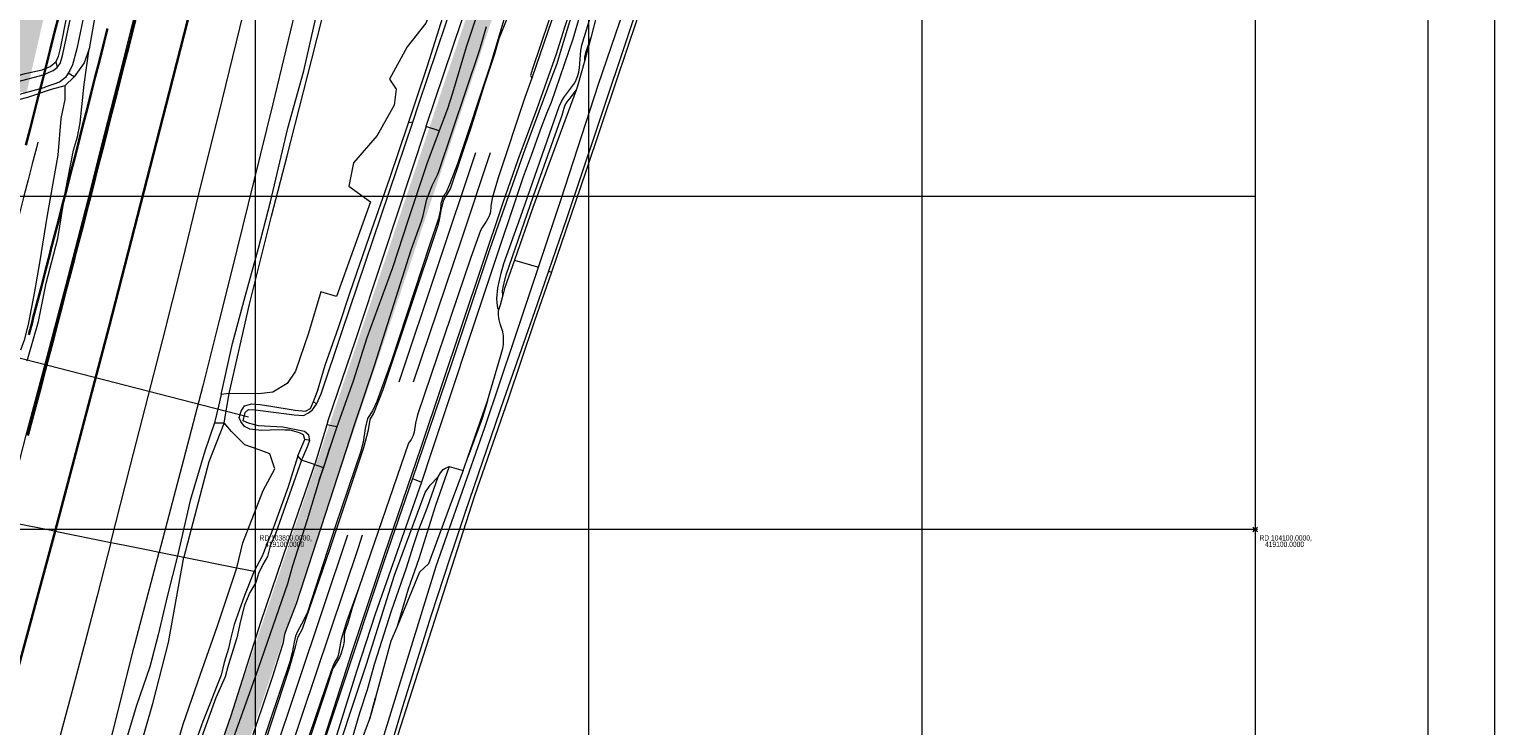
# Model space of a CAD drawing. Header units: metres. Extents: x 102313 to 104557, y 415820 to 422103.
# Tile 682 of 865: x 103732 to 104172, y 419041 to 419250. Entities that reach past the tile are written whole.
import ezdxf

# ---------------------------------------------------------------- set-up
doc = ezdxf.new("R2010")
doc.units = ezdxf.units.M
doc.header["$MEASUREMENT"] = 0
for name, pattern in [('DGN Style 2', [121.043411, 72.626047, -48.417365]), ('DGN Style 5', [84.730388, 36.313023, -48.417365]), ('KG-GV', [42, 12, -6, 0, -6, 12, -6])]:
    doc.linetypes.add(name, pattern=pattern)
for name, color, linetype, lineweight in [('00-50m-Bowgr-markering rijstrook', 4, 'DGN Style 5', 0), ('00-Coordinaten', 7, 'Continuous', 0), ('00-Duiker', 7, 'DGN Style 2', 0), ('00-Kader', 2, 'Continuous', 0), ('Berm', 92, 'Continuous', 0), ('N-WE-KG-GRONDVERWERVING-G', 130, 'KG-GV', 30), ('N-WE-VH-KANTVERHARDING-GD', 6, 'Continuous', 30), ('Oever_slootkant', 92, 'Continuous', 0), ('Spoor_as', 30, 'DGN Style 2', 0), ('Spoorbaan', 7, 'Continuous', 0), ('Stuw', 32, 'Continuous', 0), ('Terrein_gras', 3, 'Continuous', 0), ('Terrein_onbegroeid', 94, 'Continuous', 0), ('Terrein_struiken', 92, 'Continuous', 0), ('water', 2, 'Continuous', 0), ('Wegdeel', 254, 'Continuous', 0)]:
    doc.layers.add(name, color=color, linetype=linetype, lineweight=lineweight)
doc.styles.add('Style-WORKING', font='WORKING.shx')

# ---------------------------------------------------------------- blocks, each defined once
blk = doc.blocks.new('meetpunt_1')
at = {"linetype": 'ByBlock', "lineweight": -2}
blk.add_hatch(color=0, dxfattribs=at).paths.add_polyline_path([(-50000, 0, 0.414213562), (0, -50000), (0, 0)], flags=16)
at = {"color": 0, "linetype": 'ByBlock', "lineweight": -2}
for p, q in [((100000, 0), (-100000, 0)), ((0, 100000), (0, -100000))]:
    blk.add_line(p, q, dxfattribs=at)
blk.add_circle((0, 0), 50000, dxfattribs=at)

msp = doc.modelspace()

# ---------------------------------------------------------------- linework, layer by layer
at = {"layer": '00-50m-Bowgr-markering rijstrook', "flags": 128}
msp.add_lwpolyline([(103905.514, 420045.784), (103904.698, 420040.858), (103903.88, 420035.933), (103903.059, 420031.008), (103902.236, 420026.084), (103901.411, 420021.16), (103900.583, 420016.236), (103899.753, 420011.313), (103899.224, 420008.191), (103898.92, 420006.391), (103898.084, 420001.468), (103897.246, 419996.547), (103896.406, 419991.625), (103895.563, 419986.705), (103894.718, 419981.784), (103893.87, 419976.864), (103893.019, 419971.945), (103892.618, 419969.629), (103892.166, 419967.026), (103891.311, 419962.107), (103890.453, 419957.189), (103889.592, 419952.271), (103888.729, 419947.353), (103887.864, 419942.437), (103886.996, 419937.52), (103886.125, 419932.604), (103885.252, 419927.688), (103884.376, 419922.773), (103883.498, 419917.859), (103882.618, 419912.944), (103881.735, 419908.031), (103880.849, 419903.117), (103879.961, 419898.204), (103879.07, 419893.292), (103878.177, 419888.38), (103877.281, 419883.468), (103876.383, 419878.557), (103875.483, 419873.647), (103874.579, 419868.737), (103873.674, 419863.827), (103872.765, 419858.918), (103871.855, 419854.009), (103870.942, 419849.101), (103870.242, 419844.153), (103869.539, 419839.205), (103868.834, 419834.257), (103868.126, 419829.31), (103867.416, 419824.363), (103866.703, 419819.416), (103865.988, 419814.469), (103865.27, 419809.523), (103864.55, 419804.577), (103863.827, 419799.631), (103863.101, 419794.685), (103862.373, 419789.74), (103861.643, 419784.795), (103860.91, 419779.85), (103860.174, 419774.906), (103859.436, 419769.961), (103858.695, 419765.017), (103857.952, 419760.074), (103857.245, 419756.467), (103856.99, 419755.172), (103856.027, 419750.272), (103855.06, 419745.371), (103854.922, 419744.671), (103854.092, 419740.472), (103853.121, 419735.573), (103852.147, 419730.674), (103851.171, 419725.776), (103850.192, 419720.878), (103849.211, 419715.981), (103848.227, 419711.084), (103847.241, 419706.188), (103846.252, 419701.292), (103845.261, 419696.397), (103844.267, 419691.502), (103843.271, 419686.608), (103842.272, 419681.714), (103841.271, 419676.821), (103840.267, 419671.929), (103839.261, 419667.037), (103838.252, 419662.145), (103837.241, 419657.254), (103836.227, 419652.363), (103835.211, 419647.473), (103834.192, 419642.584), (103833.171, 419637.695), (103832.148, 419632.806), (103831.121, 419627.918), (103830.093, 419623.031), (103829.061, 419618.144), (103828.028, 419613.257), (103826.992, 419608.372), (103825.953, 419603.486), (103824.912, 419598.601), (103823.868, 419593.717), (103822.822, 419588.833), (103821.773, 419583.95), (103820.722, 419579.068), (103819.668, 419574.185), (103818.612, 419569.304), (103817.554, 419564.423), (103816.493, 419559.542), (103815.429, 419554.662), (103814.363, 419549.783), (103813.294, 419544.904), (103813.293, 419544.9), (103812.223, 419540.026), (103811.15, 419535.148), (103810.073, 419530.271), (103808.995, 419525.394), (103807.914, 419520.518), (103806.83, 419515.642), (103805.744, 419510.767), (103804.656, 419505.893), (103803.565, 419501.019), (103802.471, 419496.145), (103801.375, 419491.273), (103800.277, 419486.4), (103799.176, 419481.529), (103798.072, 419476.658), (103796.966, 419471.787), (103795.858, 419466.917), (103794.747, 419462.048), (103793.633, 419457.179), (103792.518, 419452.311), (103791.399, 419447.443), (103790.278, 419442.576), (103789.155, 419437.709), (103788.029, 419432.843), (103786.901, 419427.978), (103785.77, 419423.113), (103784.637, 419418.249), (103783.501, 419413.385), (103782.363, 419408.522), (103781.222, 419403.659), (103780.079, 419398.797), (103778.933, 419393.936), (103777.785, 419389.075), (103776.561, 419384.232), (103775.335, 419379.39), (103774.106, 419374.549), (103772.875, 419369.708), (103771.642, 419364.868), (103770.406, 419360.028), (103769.24, 419355.172), (103769.157, 419354.826), (103768.072, 419350.316), (103766.902, 419345.461), (103765.729, 419340.606), (103764.553, 419335.752), (103763.375, 419330.899), (103762.195, 419326.046), (103761.012, 419321.194), (103759.827, 419316.342), (103758.639, 419311.491), (103757.449, 419306.641), (103756.256, 419301.791), (103755.06, 419296.942), (103753.863, 419292.093), (103752.663, 419287.245), (103751.46, 419282.398), (103750.255, 419277.551), (103749.047, 419272.705), (103747.837, 419267.86), (103746.624, 419263.015), (103745.409, 419258.17), (103744.192, 419253.327), (103742.972, 419248.484), (103741.749, 419243.641), (103740.524, 419238.8), (103739.297, 419233.959), (103738.067, 419229.118), (103736.834, 419224.278), (103735.6, 419219.439), (103734.362, 419214.6), (103733.122, 419209.762), (103731.88, 419204.925), (103730.635, 419200.088), (103729.388, 419195.252), (103728.138, 419190.417), (103727.152, 419186.606), (103726.886, 419185.582), (103725.632, 419180.747), (103724.375, 419175.913), (103723.116, 419171.08), (103721.855, 419166.247), (103721.676, 419165.562), (103720.591, 419161.414), (103719.325, 419156.582), (103718.057, 419151.751), (103716.787, 419146.92), (103715.515, 419142.09), (103714.24, 419137.261), (103712.963, 419132.432), (103711.684, 419127.604), (103710.403, 419122.776), (103709.119, 419117.949), (103707.833, 419113.122), (103706.545, 419108.296), (103705.255, 419103.471), (103703.963, 419098.646), (103702.668, 419093.822), (103701.371, 419088.999), (103700.072, 419084.176), (103698.77, 419079.353), (103697.467, 419074.532), (103696.161, 419069.711), (103694.853, 419064.89), (103693.543, 419060.07), (103692.23, 419055.251), (103690.915, 419050.432), (103689.599, 419045.614), (103688.279, 419040.796), (103686.958, 419035.979), (103685.634, 419031.163), (103684.309, 419026.347), (103682.981, 419021.532), (103681.65, 419016.718), (103680.318, 419011.904), (103678.983, 419007.091), (103677.646, 419002.278), (103676.307, 418997.466), (103674.966, 418992.655), (103673.622, 418987.844), (103672.276, 418983.034), (103670.928, 418978.225), (103669.578, 418973.416), (103668.225, 418968.607), (103666.871, 418963.8), (103665.514, 418958.993), (103664.155, 418954.186), (103662.793, 418949.381), (103661.43, 418944.575), (103660.064, 418939.771), (103658.696, 418934.967), (103657.326, 418930.164), (103655.954, 418925.361), (103654.579, 418920.559), (103653.202, 418915.758), (103651.823, 418910.957), (103650.442, 418906.157), (103649.058, 418901.358), (103647.673, 418896.559), (103646.285, 418891.761), (103644.894, 418886.963), (103643.502, 418882.166), (103642.108, 418877.37), (103640.711, 418872.575), (103639.312, 418867.78), (103637.911, 418862.985), (103636.507, 418858.192), (103635.102, 418853.399), (103633.694, 418848.606), (103632.284, 418843.815), (103630.872, 418839.024), (103629.457, 418834.233), (103628.04, 418829.443), (103626.622, 418824.654), (103625.2, 418819.866), (103623.777, 418815.078), (103622.352, 418810.291), (103620.924, 418805.505), (103619.494, 418800.719), (103618.062, 418795.934), (103616.628, 418791.149), (103615.67, 418787.959), (103615.191, 418786.365), (103613.752, 418781.582), (103612.311, 418776.8), (103610.868, 418772.018), (103609.423, 418767.237), (103607.975, 418762.456), (103606.525, 418757.676), (103605.073, 418752.897), (103603.619, 418748.119), (103602.163, 418743.341), (103600.704, 418738.564), (103599.243, 418733.787), (103597.78, 418729.011), (103596.315, 418724.236), (103594.848, 418719.462), (103593.378, 418714.688), (103591.906, 418709.915), (103590.432, 418705.143), (103588.956, 418700.371), (103587.478, 418695.6), (103585.997, 418690.829), (103584.514, 418686.06), (103583.029, 418681.291), (103581.542, 418676.522), (103580.053, 418671.755), (103578.561, 418666.988), (103577.067, 418662.222), (103575.571, 418657.456), (103574.073, 418652.691), (103572.573, 418647.927), (103571.07, 418643.164), (103569.565, 418638.401)], dxfattribs=at)
at = {"layer": '00-Coordinaten'}
for p, q in [((103800, 420000), (103800, 417600)), ((103900, 420000), (103900, 417600)), ((104000, 420000), (104000, 417600)), ((104100, 420000), (104100, 417600)), ((104100, 419200), (102600, 419200)), ((104100, 419100), (102600, 419100))]:
    msp.add_line(p, q, dxfattribs=at)
at = {"layer": '00-Duiker'}
msp.add_line((103797.972, 419133.684), (103727.058, 419151.956), dxfattribs=at)
at = {"layer": '00-Kader', "flags": 128}
for points in [[(104171.863, 420163.456), (102491.863, 420163.456), (102491.863, 417787.456), (104171.863, 417787.456), (104171.863, 420163.456)], [(104151.863, 420143.456), (102511.863, 420143.456), (102511.863, 417807.456), (104151.863, 417807.456), (104151.863, 420143.456)]]:
    msp.add_lwpolyline(points, close=True, dxfattribs=at)
at = {"layer": 'Berm', "flags": 128}
for points in [[(103789.792, 419140.563), (103793.207, 419155.782), (103797.032, 419169.967), (103800.982, 419184.437), (103804.622, 419198.401), (103809.826, 419220.49), (103814.606, 419237.733), (103817.982, 419252.69), (103821.86, 419268.859), (103825.1, 419283.398), (103828.169, 419296.386), (103831.04, 419308.428), (103833.19, 419320.638), (103837.32, 419332.904), (103840.219, 419343.725), (103843.385, 419357.203), (103847.417, 419373.807), (103849.351, 419384.008), (103852.951, 419396.734), (103853.756, 419400)], [(103731.547, 419150.641), (103734.956, 419162.47), (103737.331, 419173.94), (103740.766, 419187.321), (103743.056, 419201.575), (103745.495, 419213.829), (103746.728, 419217.879), (103747.519, 419222.057), (103748.707, 419233.575), (103750.223, 419244.311)], [(103739.998, 419099.494), (103756.712, 419096.106)], [(103771.212, 419093.167), (103776.699, 419092.064)]]:
    msp.add_lwpolyline(points, dxfattribs=at)
at = {"layer": 'N-WE-KG-GRONDVERWERVING-G', "linetype": 'Continuous', "lineweight": 0, "ltscale": 5, "const_width": 7.5, "flags": 128}
for points in [[(103788.124, 419018.567), (103803.142, 419063.045), (103803.148, 419063.064), (103807.964, 419077.326), (103827.066, 419133.897), (103842.591, 419179.876), (103931.836, 419446.918), (103931.861, 419446.994), (103966.292, 419550.02), (103950.442, 419555.323), (103944.81, 419571.481), (103950.504, 419591.979), (103952.424, 419596.664), (103953.078, 419602.192), (103952.545, 419606.838), (103951.244, 419611.261), (103949.47, 419615.73), (103936.714, 419648.992), (103946.325, 419653.203), (103932.276, 419685.149)], [(103733.288, 419256.071), (103732.162, 419251.21), (103731.046, 419246.346), (103729.937, 419241.481), (103728.832, 419236.615), (103727.727, 419231.748)]]:
    msp.add_lwpolyline(points, dxfattribs=at)
at = {"layer": 'N-WE-VH-KANTVERHARDING-GD', "flags": 128}
for points in [[(103938.122, 420008.729), (103929.212, 419956.023), (103917.54, 419890.643), (103904.148, 419818.719), (103895.328, 419772.86), (103879.323, 419692.029), (103868.789, 419641.128), (103859.751, 419597.65), (103850.171, 419553.164), (103841.185, 419512.285), (103831.03, 419467.189), (103827.323, 419451.05), (103819.703, 419417.647), (103805.967, 419359.663), (103796.787, 419321.155), (103784.348, 419271.121), (103774.215, 419231.059), (103756.213, 419160.926), (103739.998, 419099.494), (103726.902, 419050.989)], [(103741.04, 419254.12), (103739.82, 419249.279), (103738.598, 419244.438), (103737.374, 419239.598), (103736.147, 419234.758), (103734.917, 419229.919), (103733.685, 419225.081), (103732.451, 419220.243), (103731.214, 419215.406)], [(103731.817, 419128.235), (103733.094, 419133.067), (103734.369, 419137.9), (103735.642, 419142.734), (103736.913, 419147.568), (103738.182, 419152.403), (103739.448, 419157.238), (103740.712, 419162.075), (103741.974, 419166.911), (103743.234, 419171.748), (103744.491, 419176.586), (103745.747, 419181.425), (103745.834, 419181.764), (103746.999, 419186.263), (103748.25, 419191.103), (103749.497, 419195.943), (103750.743, 419200.783), (103751.986, 419205.625), (103753.226, 419210.467), (103754.464, 419215.309), (103755.7, 419220.152), (103756.933, 419224.996), (103758.163, 419229.841), (103759.392, 419234.686), (103760.617, 419239.532), (103761.84, 419244.378), (103763.061, 419249.225), (103764.279, 419254.073)], [(103755.683, 419250.435), (103754.462, 419245.586), (103753.238, 419240.738), (103752.011, 419235.89), (103750.782, 419231.043), (103749.551, 419226.197), (103748.317, 419221.351), (103747.081, 419216.506), (103745.842, 419211.662), (103744.601, 419206.818), (103743.357, 419201.975), (103742.111, 419197.132), (103740.862, 419192.29), (103739.611, 419187.449), (103738.623, 419183.633), (103738.357, 419182.608), (103737.101, 419177.768), (103735.843, 419172.929), (103734.582, 419168.09), (103733.32, 419163.252), (103733.141, 419162.566), (103732.055, 419158.414)]]:
    msp.add_lwpolyline(points, dxfattribs=at)
at = {"layer": 'Oever_slootkant', "flags": 128}
for points in [[(103963.371, 419400), (103957.796, 419383.437), (103948.651, 419355.71), (103923.76, 419280.717), (103908.263, 419234.555), (103899.141, 419207.13), (103888.869, 419177.291)], [(103769.189, 419345.59), (103767.485, 419336.702), (103764.685, 419320.415), (103762.142, 419303.963), (103758.281, 419287.201), (103754.918, 419269.188), (103752.637, 419258.034), (103750.223, 419244.311)], [(103890.882, 419328.059), (103888.194, 419318.943), (103882.788, 419303.211), (103878.015, 419288.415), (103868.107, 419259.294), (103863.3, 419244.816), (103859.233, 419230.996), (103857.652, 419226.246), (103855.206, 419219.718)], [(103845.967, 419222.038), (103851.697, 419239.166), (103856.322, 419253.831), (103861.441, 419269.263), (103866.529, 419283.473)], [(103747.535, 419274.809), (103741.516, 419244.35), (103740.856, 419242.001), (103740.144, 419240.346)], [(103906.219, 419265.75), (103902.44, 419254.161), (103900.677, 419247.651)], [(103750.223, 419244.311), (103748.728, 419240.085), (103745.681, 419235.851)], [(103900.677, 419247.651), (103899.563, 419243.54), (103898.849, 419240.905)], [(103693.476, 419229.162), (103699.706, 419228.079), (103707.096, 419230.079), (103718.846, 419233.398), (103730.962, 419236.924), (103736.092, 419238.02), (103738.516, 419238.948), (103740.144, 419240.346)], [(103740.144, 419240.346), (103740.618, 419238.729)], [(103898.849, 419240.905), (103896.726, 419233.067), (103896.279, 419231.855)], [(103745.681, 419235.851), (103742.864, 419233.225)], [(103745.681, 419235.851), (103743.889, 419236.968)], [(103742.864, 419233.225), (103738.794, 419232.087), (103731.714, 419229.72), (103723.616, 419227.569), (103712.885, 419224.9), (103702.341, 419221.266)], [(103896.279, 419231.855), (103883.296, 419196.628)], [(103817.516, 419138.414), (103818.7, 419141.535), (103821.037, 419149.367), (103825.011, 419160.602), (103828.367, 419170.926), (103834.289, 419188.023), (103840.342, 419205.505), (103845.967, 419222.038)], [(103847.256, 419222.242), (103845.967, 419222.038)], [(103855.206, 419219.718), (103851.489, 419209.799), (103845.907, 419193.004), (103841.173, 419178.567), (103833.461, 419157.486), (103829.375, 419144.475), (103824.525, 419130.778)], [(103855.206, 419219.718), (103851.242, 419220.976)], [(103883.296, 419196.628), (103877.813, 419180.885)], [(103877.813, 419180.885), (103874.83, 419172.322), (103874.266, 419170.291)], [(103877.813, 419180.885), (103884.958, 419178.727)], [(103888.869, 419177.291), (103883.712, 419162.31), (103875.911, 419139.151), (103865.831, 419110.079), (103855.462, 419077.996), (103838.509, 419024.886)], [(103888.009, 419177.575), (103888.869, 419177.291)], [(103874.266, 419170.291), (103873.444, 419167.331), (103873.253, 419166.729), (103873.112, 419166.114), (103873.095, 419165.996)], [(103869.648, 419138.639), (103874.335, 419154.304), (103874.483, 419155.56), (103874.52, 419156.823), (103874.447, 419158.085), (103874.262, 419159.336), (103873.878, 419160.544), (103873.517, 419161.759), (103873.178, 419162.98), (103873.062, 419163.6), (103872.997, 419164.228), (103872.983, 419164.859), (103873.022, 419165.489), (103873.095, 419165.996)], [(103795.804, 419135.487), (103796.755, 419137.073), (103799.022, 419137.761), (103801.389, 419137.561), (103804.109, 419137.091), (103811.942, 419135.771), (103815.057, 419135.553), (103816.581, 419136.311), (103817.516, 419138.414)], [(103818.434, 419137.652), (103817.516, 419138.414)], [(103869.648, 419138.639), (103868.059, 419133.33), (103863.826, 419121.745)], [(103863.826, 419121.745), (103869.648, 419138.639)], [(103814.881, 419127.026), (103814.521, 419128.404), (103813.294, 419129.005), (103810.464, 419129.785), (103808.855, 419129.797), (103806.98, 419129.935), (103801.988, 419129.68), (103798.419, 419130.137), (103796.76, 419130.922), (103795.725, 419132.437), (103795.207, 419133.559), (103795.804, 419135.487)], [(103824.525, 419130.778), (103821.48, 419131.452)], [(103824.525, 419130.778), (103823.7, 419128.447), (103822.388, 419124.472)], [(103812.756, 419122.066), (103814.29, 419125.636), (103814.881, 419127.026)], [(103816.342, 419126.678), (103814.881, 419127.026)], [(103812.756, 419122.066), (103809.861, 419112.784), (103805.562, 419100.851), (103802.066, 419091.938), (103799.738, 419087.431)], [(103813.932, 419120.748), (103812.756, 419122.066)], [(103819.207, 419114.76), (103821.022, 419120.027), (103822.388, 419124.472)], [(103822.388, 419124.472), (103820.45, 419118.601)], [(103862.35, 419117.706), (103862.647, 419118.519), (103863.826, 419121.745)], [(103817.822, 419119.501), (103820.45, 419118.601)], [(103820.45, 419118.601), (103819.578, 419115.96), (103819.207, 419114.76)], [(103862.35, 419117.706), (103859.241, 419109.197), (103851.977, 419089.622), (103849.272, 419087.125), (103842.561, 419070.883)], [(103819.207, 419114.76), (103815.542, 419102.916), (103811.157, 419089.061), (103809.644, 419083.674), (103800.897, 419058.246), (103796.141, 419045.052), (103790.199, 419028.296), (103770.382, 418968.509), (103764.946, 418952.23), (103758.738, 418934.744), (103753.843, 418919.735), (103750.534, 418910.153), (103742.603, 418886.969), (103736.876, 418869.658), (103730.146, 418850.094), (103723.96, 418831.366), (103722.224, 418826.235)], [(103799.738, 419087.431), (103796.78, 419080.195), (103795.229, 419075.641), (103793.714, 419071.47), (103792.615, 419067.099), (103791.949, 419064.257), (103790.674, 419060.014), (103789.808, 419056.253), (103788.627, 419053.272), (103786.246, 419047.29), (103784.285, 419042.327), (103782.8, 419038.167)], [(103842.561, 419070.883), (103840.723, 419066.434), (103836.122, 419049.495)], [(103834.391, 419043.315), (103834.582, 419043.824), (103836.122, 419049.495)], [(103834.391, 419043.315), (103827.296, 419024.369), (103823.436, 419011.19)]]:
    msp.add_lwpolyline(points, dxfattribs=at)
at = {"layer": 'Spoor_as', "flags": 128}
for points in [[(103727.813, 418800), (103867.605, 419217.262), (103889.32, 419282.32), (103900.049, 419314.126), (103928.802, 419400)], [(103732.27, 418800), (103738.676, 418819.103), (103776.128, 418931.227), (103830.96, 419094.62), (103847.31, 419143.73), (103861.97, 419187.3), (103882.29, 419248.31), (103910.804, 419333.093), (103933.208, 419400)]]:
    msp.add_lwpolyline(points, dxfattribs=at)
at = {"layer": 'Spoorbaan', "flags": 128}
for points in [[(103937.472, 419400), (103936.859, 419398.165), (103936.307, 419394.684), (103935.467, 419392.451), (103934.197, 419390.404), (103927.354, 419370.642), (103916.085, 419336.244), (103914.435, 419330.45), (103914.186, 419328.474), (103913.663, 419326.812), (103912.683, 419324.549), (103911.29, 419321.834), (103903.652, 419298.97), (103897.813, 419282.317), (103891.825, 419263.634), (103891.247, 419260.49), (103889.763, 419257.088), (103888.082, 419252.801), (103883.149, 419238.318), (103882.596, 419236.249)], [(103798.065, 419021.106), (103810.318, 419058.455), (103812.134, 419064.795), (103812.806, 419067.563), (103814.181, 419070.143), (103822.45, 419094.254), (103832.574, 419124.618), (103833.967, 419129.937), (103834.47, 419132.988), (103835.634, 419134.942), (103838.405, 419142.012), (103854.77, 419191.052), (103855.342, 419192.954), (103855.856, 419196.348), (103856.568, 419198.944), (103858.591, 419202.299), (103864.96, 419221.328), (103868.803, 419233.49), (103871.906, 419242.81), (103873.202, 419247.351), (103875.551, 419253.395)], [(103883.028, 419235.51), (103880.91, 419229.671), (103872.859, 419205.537), (103871.094, 419199.466), (103870.709, 419196.98), (103870.621, 419195.364), (103870.436, 419194.617), (103870.099, 419193.837), (103869.333, 419192.477), (103868.065, 419190.633), (103867.62, 419189.77), (103864.667, 419181.622), (103848.675, 419134.365), (103848.05, 419131.93), (103847.65, 419129.182), (103847.393, 419128.155), (103846.828, 419126.975), (103846.023, 419125.949), (103831.141, 419082.515)], [(103882.596, 419236.249), (103883.028, 419235.51)], [(103831.141, 419082.515), (103827.536, 419072.535), (103826.371, 419068.971), (103825.806, 419067.091), (103825.091, 419063.184), (103824.749, 419061.744), (103823.702, 419059.872), (103822.746, 419057.534), (103809.483, 419018.439)]]:
    msp.add_lwpolyline(points, dxfattribs=at)
at = {"layer": 'Stuw', "flags": 128}
msp.add_lwpolyline([(103817.822, 419119.501), (103813.932, 419120.748)], dxfattribs=at)
at = {"layer": 'Terrein_gras', "flags": 128}
for points in [[(103812.53, 419011.68), (103829.22, 419063.63), (103838.77, 419092.52), (103849.759, 419124.687), (103874.427, 419198.149), (103878.859, 419211.079), (103884.621, 419226.351), (103890.345, 419242.756), (103892.884, 419250.773), (103896.105, 419260.308), (103898.941, 419269.081), (103905.338, 419289.905), (103931.4, 419367.17), (103942.221, 419400)], [(103938.166, 419400), (103937.47, 419397.88), (103937.116, 419396.969), (103936.833, 419395.91), (103936.706, 419394.26), (103936.53, 419393.554), (103935.843, 419391.93), (103934.59, 419389.77), (103915.95, 419334.13), (103914.312, 419327.874), (103911.465, 419320.8), (103895.162, 419272.672), (103893.244, 419266.3), (103892.443, 419260.077), (103892.167, 419259.503), (103890.486, 419256.996), (103890.059, 419256.172), (103883.028, 419235.51)], [(103872.507, 419169.311), (103872.813, 419172.532), (103873.76, 419176.928), (103874.611, 419179.858), (103879.607, 419193.708), (103891.24, 419226.975), (103891.873, 419228.449), (103892.583, 419229.677), (103895.863, 419234.061), (103896.335, 419234.963), (103896.735, 419236.016), (103897.095, 419237.301), (103897.325, 419238.568), (103897.735, 419243.753), (103897.993, 419245.369), (103905.327, 419269.457), (103920.609, 419317.031), (103925.771, 419333.863), (103937.692, 419370.369)], [(103866.529, 419283.473), (103861.263, 419286.929), (103858.562, 419281.485), (103856.262, 419271.964), (103857.316, 419267.508), (103851.216, 419251.961), (103845.588, 419244.912), (103840.286, 419235.238), (103842.296, 419232.214), (103841.691, 419227.38), (103836.603, 419218.28), (103829.459, 419210.027), (103828.132, 419203.077), (103834.59, 419198.394), (103824.415, 419169.952), (103819.707, 419171.376), (103816.027, 419158.89), (103812.07, 419147.529), (103809.579, 419143.804), (103805.334, 419141.254), (103801.118, 419140.749), (103792.219, 419140.812)], [(103875.2, 419254.989), (103870.401, 419239.036), (103860.686, 419209.724), (103858.306, 419203.573), (103857.181, 419200.985), (103856.386, 419200.026), (103855.725, 419197.829), (103855.603, 419196.046), (103854.969, 419193.404), (103852.255, 419185.378), (103840.749, 419150.359), (103836.538, 419138.431), (103835.156, 419135.6), (103833.669, 419133.261), (103832.963, 419130.352), (103832.379, 419126.175), (103831.65, 419123.54), (103824.09, 419101.06), (103815.66, 419075.2), (103814.424, 419072.425), (103812.765, 419069.526), (103812.135, 419067.954), (103811.646, 419066.202), (103811.042, 419062.939), (103810.38, 419060.23), (103798.11, 419023.67)], [(103795.148, 419026.064), (103800.257, 419041.107), (103805.252, 419055.946), (103807.405, 419062.621), (103808.474, 419066.089), (103808.917, 419068.533), (103809.16, 419069.458), (103812.349, 419077.726), (103829.805, 419131.42), (103835.877, 419149.55), (103846.838, 419183.958), (103849.893, 419192.596), (103850.359, 419194.302), (103851.157, 419197.88), (103851.529, 419199.165), (103853.19, 419203.453), (103854.671, 419206.462), (103855.108, 419207.509), (103867.356, 419244.11), (103869.427, 419251.034)], [(103898.93, 419241.755), (103899.281, 419243.576), (103900.178, 419246.024), (103900.677, 419247.651)], [(103898.849, 419240.905), (103898.93, 419241.755)], [(103742.864, 419233.225), (103742.867, 419229.054), (103741.72, 419223.404), (103740.753, 419212.329), (103739.271, 419203.976), (103737.474, 419193.801), (103735.345, 419180.672), (103733.763, 419171.472), (103731.855, 419161.568), (103730.643, 419156.786), (103729.571, 419153.815)], [(103874.235, 419171.669), (103874.492, 419173.164), (103875.319, 419176.463), (103883.467, 419200.173), (103892.099, 419224.399), (103892.94, 419227.154), (103893.584, 419228.367), (103894.63, 419229.629), (103896.279, 419231.855)], [(103873.095, 419165.996), (103872.792, 419166.471), (103872.571, 419168.09), (103872.507, 419169.311)], [(103874.266, 419170.291), (103874.235, 419171.669)], [(103789.792, 419140.563), (103788.984, 419137.001), (103787.785, 419132.038)], [(103792.219, 419140.812), (103789.792, 419140.563)], [(103790.739, 419132.037), (103792.219, 419140.812)], [(103787.785, 419132.038), (103790.739, 419132.037)], [(103858.195, 419118.936), (103862.35, 419117.706)], [(103790.482, 418927.997), (103794.371, 418941.294), (103801.806, 418964.902), (103813.957, 419001.999), (103821.665, 419024.353), (103833.4, 419059.503), (103841.817, 419086.231), (103850.986, 419111.1), (103852.451, 419113.287), (103854.85, 419115.75)], [(103794.51, 419088.482), (103799.738, 419087.431)], [(103831.141, 419082.515), (103829.109, 419076.446), (103827.795, 419071.85), (103826.891, 419069.325), (103826.717, 419068.376), (103826.71, 419066.435), (103826.369, 419064.851), (103825.725, 419062.584), (103825.274, 419061.541), (103823.522, 419058.537), (103823.127, 419057.697), (103821.831, 419053.586), (103810.408, 419019.403)]]:
    msp.add_lwpolyline(points, dxfattribs=at)
at = {"layer": 'Terrein_onbegroeid', "flags": 128}
for points in [[(103933.384, 419372.18), (103907.345, 419293.868), (103896.937, 419260.991), (103891.793, 419244.191), (103890.458, 419239.829), (103888.962, 419235.909), (103880.857, 419214.059), (103870.399, 419184.281), (103858.759, 419149.459), (103847.18, 419115.326)], [(103935.916, 419371.372), (103919.9, 419323.24), (103906.13, 419282.511), (103902.693, 419271.981), (103898.365, 419257.806), (103895.339, 419247.2), (103888.815, 419228.204), (103887.387, 419224.866), (103885.464, 419219.872), (103882.799, 419212.24), (103880.344, 419205.914), (103869.968, 419174.772), (103852.944, 419123.613), (103849.913, 419114.239)], [(103849.913, 419114.239), (103835.96, 419074.58), (103830.39, 419057.31), (103823.52, 419035.24), (103815.65, 419012.38), (103807.39, 418987.97), (103787.954, 418929.904), (103781.883, 418911.367), (103773.529, 418886.955), (103768.052, 418869.456), (103762.477, 418850.796), (103759.952, 418843.502)], [(103847.18, 419115.326), (103838.658, 419090.546), (103812.53, 419011.68)], [(103847.18, 419115.326), (103849.913, 419114.239)]]:
    msp.add_lwpolyline(points, dxfattribs=at)
at = {"layer": 'Terrein_struiken', "flags": 128}
for points in [[(103792.219, 419140.812), (103798.245, 419167.615), (103804.869, 419194.008), (103809.604, 419212.13), (103817.025, 419241.15), (103828.384, 419286.268), (103837.591, 419325.385), (103849.38, 419371.056), (103855.532, 419397.995), (103855.99, 419400)], [(103787.785, 419132.038), (103784.928, 419123.522), (103780.463, 419108.67), (103776.699, 419092.064)], [(103790.739, 419132.037), (103786.063, 419120.272), (103778.617, 419091.694)], [(103794.51, 419088.482), (103796.325, 419096.014), (103802.437, 419111.677), (103805.854, 419118.231), (103804.4, 419122.675), (103801.201, 419123.86), (103796.904, 419125.366), (103792.936, 419129.442), (103790.739, 419132.037)], [(103858.195, 419118.936), (103854.078, 419107.192), (103849.116, 419091.208), (103845.926, 419082.062)], [(103854.85, 419115.75), (103855.624, 419117.007), (103856.385, 419117.953), (103856.874, 419118.315), (103858.195, 419118.936)], [(103790.482, 418927.997), (103794.59, 418939.517), (103800.478, 418956.821), (103803.438, 418965.929), (103806.257, 418973.742), (103812.12, 418990.46), (103817.25, 419004.5), (103823.615, 419019.535), (103825.099, 419023.574), (103825.934, 419026.115), (103831.436, 419044.928), (103833.645, 419051.899), (103835.941, 419059.862), (103840.871, 419075.579), (103845.432, 419088.444), (103847.53, 419095.186), (103849.104, 419099.942), (103851.658, 419106.735), (103854.85, 419115.75)], [(103776.699, 419092.064), (103773.69, 419080.265), (103770.885, 419068.362), (103768.364, 419058.735), (103764.349, 419047.106), (103761.285, 419036.869), (103758.164, 419025.545), (103754.868, 419012.247), (103750.937, 418996.814), (103747.716, 418982.638), (103743.779, 418970.114), (103739.865, 418955.918), (103735.327, 418940.376), (103731.671, 418927.037), (103729.088, 418915.114), (103725.729, 418900.285), (103719.606, 418883.378), (103713.453, 418859.817), (103710.295, 418849.44)], [(103720.395, 418872.418), (103737.198, 418928.275), (103742.233, 418947.601), (103746.874, 418964.012), (103751.571, 418979.02), (103755.897, 418996.669), (103759.192, 419013.111), (103762.811, 419025.124), (103769.333, 419047.748), (103773.976, 419066.087), (103778.617, 419091.694)], [(103776.699, 419092.064), (103778.617, 419091.694)], [(103778.617, 419091.694), (103794.51, 419088.482)], [(103720.395, 418872.418), (103728.135, 418895.494), (103735.665, 418917.954), (103741.068, 418933.457), (103746.305, 418949.821), (103749.868, 418955.299), (103753.118, 418959.167), (103759.6, 418977.776), (103765.147, 418995.562), (103768.365, 419006.163), (103773.166, 419023.726), (103778.439, 419041.547), (103783.608, 419056.518), (103788.546, 419070.746), (103794.51, 419088.482)], [(103845.926, 419082.062), (103842.561, 419070.883)], [(103836.122, 419049.495), (103836.072, 419049.328), (103834.391, 419043.315)]]:
    msp.add_lwpolyline(points, dxfattribs=at)
at = {"layer": 'water', "flags": 128}
for points in [[(103884.958, 419178.727), (103891.751, 419199.144), (103902.995, 419233.675), (103914.482, 419267.452), (103928.07, 419308.122), (103941.276, 419348.112), (103952.255, 419382.554), (103953.663, 419383.889), (103958.369, 419400)], [(103962.182, 419400), (103951.845, 419368.848), (103932.922, 419312.025), (103924.551, 419286.615), (103902.103, 419219.22), (103893.463, 419193.515), (103888.009, 419177.575)], [(103740.618, 419238.729), (103741.446, 419239.919), (103741.858, 419241.163), (103742.276, 419242.653), (103746.215, 419261.084), (103748.965, 419274.841), (103752.334, 419291.02), (103757.636, 419317.167), (103760.339, 419332.297), (103761.968, 419342.721), (103763.709, 419350.022), (103765.5, 419359.04), (103766.169, 419359.223), (103766.282, 419359.196)], [(103887.955, 419329.052), (103885.117, 419321.413), (103878.017, 419300.531), (103851.242, 419220.976)], [(103847.256, 419222.242), (103849.118, 419227.774), (103862.565, 419267.957), (103872.024, 419297.019), (103876.856, 419311.366), (103879.9, 419319.785), (103880.717, 419323.575), (103880.969, 419325.791)], [(103761.13, 419314.642), (103755.741, 419287.963), (103749.025, 419256.34), (103746.496, 419244.252), (103745.16, 419239.495), (103744.432, 419237.783), (103743.889, 419236.968)], [(103696.314, 419226.05), (103697.007, 419226.04), (103697.687, 419226.067), (103698.35, 419226.132), (103698.991, 419226.232), (103699.606, 419226.368), (103720.502, 419232.254), (103736.744, 419236.601)], [(103743.889, 419236.968), (103743.043, 419235.7), (103741.3, 419234.334), (103736.999, 419232.747), (103736.541, 419232.578)], [(103736.744, 419236.601), (103737.98, 419237.163), (103739.436, 419237.824), (103740.618, 419238.729)], [(103736.541, 419232.578), (103727.094, 419229.972), (103703.347, 419223.773), (103701.414, 419222.832)], [(103818.434, 419137.652), (103819.777, 419140.675), (103826.03, 419159.199), (103847.256, 419222.242)], [(103851.242, 419220.976), (103851.153, 419220.712), (103838.331, 419181.652), (103829.957, 419156.675), (103821.922, 419132.902), (103821.48, 419131.452)], [(103753.445, 418800), (103754.762, 418803.91), (103768.361, 418841.347), (103769.276, 418841.14), (103769.743, 418842.512), (103771.919, 418849.382), (103775.579, 418859.113), (103778.135, 418865.134), (103779.976, 418868.389), (103781.907, 418871.239), (103791.057, 418898.721), (103802.221, 418929.757), (103815.322, 418966.249), (103819.337, 418976.903), (103823.677, 418991.815), (103833.395, 419021.14), (103854.254, 419089.01), (103868.846, 419130.643), (103877.868, 419157.415), (103884.958, 419178.727)], [(103888.009, 419177.575), (103883.813, 419165.311), (103874.553, 419139.161), (103863.032, 419105.176), (103858.402, 419091.328), (103852.66, 419073.96), (103844.207, 419046.718), (103839.672, 419031.67)], [(103816.342, 419126.678), (103816.114, 419128.287), (103814.759, 419129.409), (103808.327, 419130.718), (103801.017, 419131.099), (103797.964, 419131.894), (103796.439, 419132.63), (103796.943, 419135.086), (103797.953, 419136.039), (103800.087, 419135.935), (103811.655, 419134.422), (103814.509, 419134.24), (103815.961, 419135.007), (103817.199, 419135.896), (103818.434, 419137.652)], [(103821.48, 419131.452), (103817.966, 419119.917)], [(103815.469, 419124.45), (103816.342, 419126.678)], [(103813.932, 419120.748), (103806.134, 419098.692), (103804.442, 419095.087), (103803.729, 419091.886), (103802.301, 419089.443), (103800.98, 419086.722), (103800.224, 419084.029), (103798.349, 419081.093), (103796.837, 419077.251), (103795.591, 419072.593), (103794.519, 419067.454), (103791.883, 419059.167), (103791.032, 419055.696), (103788.15, 419049.395), (103783.459, 419036.43)], [(103813.932, 419120.748), (103814.247, 419121.64), (103815.469, 419124.45)], [(103817.822, 419119.501), (103816.887, 419116.798), (103809.759, 419096.192), (103801.611, 419072.018), (103792.704, 419044.038), (103783.382, 419017.226), (103780.206, 419007.236), (103777.332, 418999.202), (103775.817, 418994.248), (103774.202, 418989.817), (103772.51, 418984.233), (103769.937, 418976.609), (103767.477, 418970.931), (103765.213, 418963.529), (103762.325, 418955.005), (103758.986, 418944.875), (103756.164, 418936.146), (103751.808, 418923.273), (103743.177, 418897.379), (103739.6, 418885.524), (103734.548, 418871.053), (103724.864, 418841.189), (103717.392, 418819.422), (103710.55, 418800)], [(103817.966, 419119.917), (103817.822, 419119.501)]]:
    msp.add_lwpolyline(points, dxfattribs=at)
at = {"layer": 'Wegdeel', "flags": 128}
for points in [[(103815.549, 419400), (103815.207, 419398.548), (103810.626, 419379.063), (103805.967, 419359.663), (103801.886, 419342.743), (103796.787, 419321.155), (103789.821, 419293.354), (103784.348, 419271.121), (103778.44, 419247.412), (103772.698, 419225.189), (103767.947, 419206.435), (103762.346, 419184.604), (103756.213, 419160.926), (103749.666, 419135.91), (103745.053, 419118.587), (103739.998, 419099.494)], [(103756.712, 419096.106), (103762.57, 419119.307), (103766.965, 419136.43), (103772.311, 419157.046), (103778.174, 419180.402), (103783.132, 419200.648), (103790.227, 419229.186), (103797.448, 419259.222), (103804.172, 419287.812), (103811.348, 419317.694), (103817.034, 419342.045), (103824.295, 419373.091), (103830.397, 419400)], [(103843.104, 419388.964), (103839.683, 419373.715), (103832.215, 419341.612), (103825.899, 419314.465), (103823.13, 419302.572), (103817.796, 419280.185), (103811.807, 419254.822), (103805.256, 419227.762), (103799.564, 419204.666), (103792.791, 419177.066), (103789.042, 419162.288), (103784.312, 419143.152), (103778.467, 419120.852), (103771.212, 419093.167)], [(103724.687, 419102.597), (103731.329, 419128.265), (103737.455, 419151.473), (103743.197, 419173.14), (103749.757, 419198.697), (103754.822, 419218.584), (103759.561, 419237.315), (103764.873, 419258.505), (103768.981, 419275.042), (103773.677, 419293.572), (103778.337, 419312.622), (103782.029, 419328.163), (103781.732, 419328.459)], [(103655.602, 418800), (103659.44, 418812.966), (103662.8, 418824.327), (103668.104, 418842.979), (103673.995, 418862.996), (103681.235, 418887.667), (103687.51, 418909.685), (103695.368, 418937.452), (103701.31, 418958.763), (103706.721, 418977.927), (103713.152, 419000.452), (103719.166, 419022.744), (103725.546, 419045.979), (103732.096, 419070.18), (103739.998, 419099.494)], [(103724.687, 419102.597), (103728.111, 419101.903), (103731.669, 419101.182), (103735.252, 419100.456), (103738.819, 419099.733), (103739.998, 419099.494)], [(103756.712, 419096.106), (103752.636, 419080.086), (103749.041, 419066.693), (103744.561, 419049.608), (103739.369, 419030.279), (103734.123, 419009.948), (103729.339, 418992.494), (103723.119, 418969.72), (103717.982, 418951.367), (103711.711, 418928.528), (103705.457, 418906.401), (103698.218, 418881.395), (103693.464, 418864.918), (103688.985, 418849.577), (103684.244, 418833.192), (103681.172, 418822.631), (103677.29, 418809.684), (103674.391, 418800)], [(103756.712, 419096.106), (103757.815, 419095.883), (103761.359, 419095.164), (103764.865, 419094.453), (103768.401, 419093.736), (103771.212, 419093.167)], [(103689.947, 418800), (103691.622, 418805.641), (103699.912, 418834.374), (103705.393, 418852.88), (103711.257, 418873.185), (103717.762, 418895.804), (103724.396, 418919.248), (103730.351, 418940.432), (103737.601, 418966.583), (103744.489, 418990.974), (103751.279, 419016.738), (103757.328, 419039.189), (103763.613, 419064.314), (103771.212, 419093.167)]]:
    msp.add_lwpolyline(points, dxfattribs=at)

# ---------------------------------------------------------------- block references
at = {"layer": '00-Coordinaten', "xscale": 1e-05, "yscale": 1e-05, "zscale": 1e-05, "rotation": 44.1407625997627}
msp.add_blockref('meetpunt_1', (104100, 419100), dxfattribs=at)
msp.add_blockref('meetpunt_1', (104100, 419100), dxfattribs=at)

# ---------------------------------------------------------------- texts
at = {"layer": '00-Coordinaten', "char_height": 1.6, "attachment_point": 1, "rotation": 0.00001, "line_spacing_factor": 0.722889, "style": 'Style-WORKING'}
for s, insert in [('\\H1x;\\W0.75;RD 103800.0000,\\P   419100.0000', (103801.29, 419098.263)), ('\\H1x;\\W0.75;RD 104100.0000,\\P   419100.0000', (104101.29, 419098.263))]:
    msp.add_mtext(s, dxfattribs=dict(at, insert=insert))

doc.saveas('drawing.dxf')
